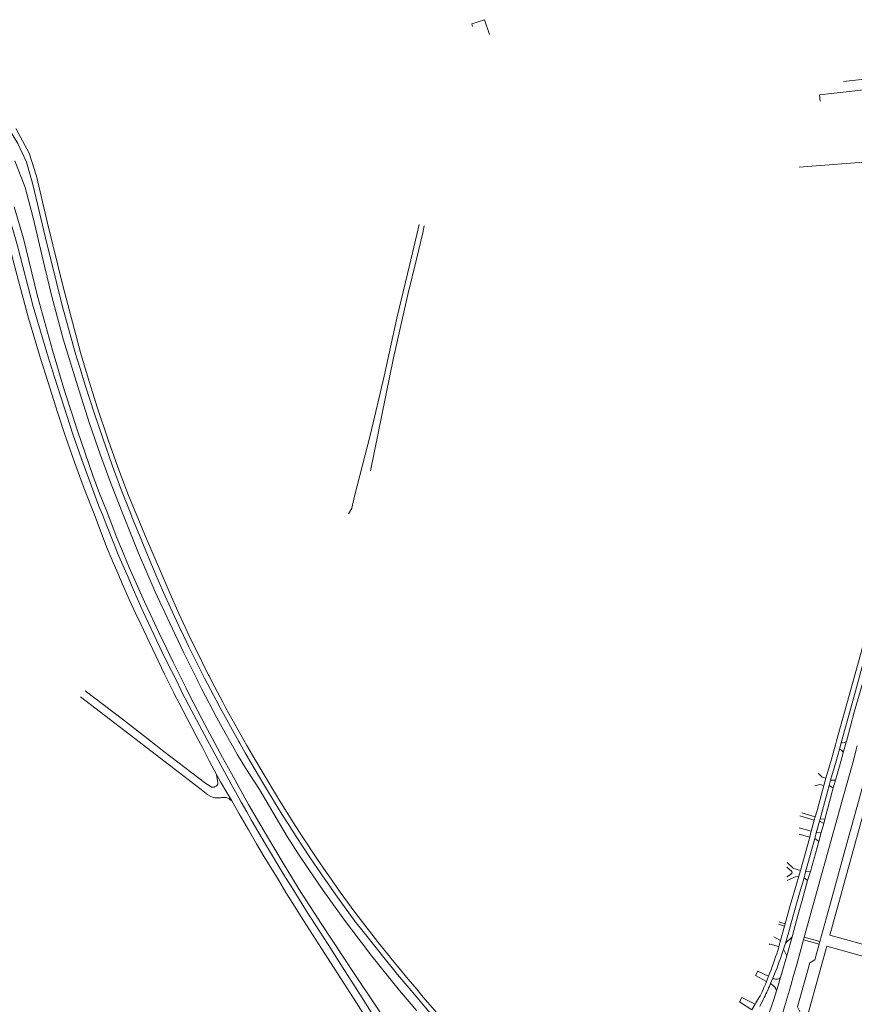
# Model space of a CAD drawing. Extents: x 145000 to 155000, y 457500 to 470000.
# Tile 463 of 548: x 153795 to 154225, y 464747 to 465255. Entities that reach past the tile are written whole.
import ezdxf

# ---------------------------------------------------------------- set-up
doc = ezdxf.new("R2010")
doc.units = 0
doc.header["$LTSCALE"] = 0.2
doc.header["$MEASUREMENT"] = 0
doc.layers.add('kant verharding', color=252, linetype='Continuous', lineweight=0)

msp = doc.modelspace()

# ---------------------------------------------------------------- linework, layer by layer
at = {"layer": 'kant verharding', "lineweight": 0}
for p, q in [((154242.29, 465225.24), (154219.91, 465222.66)), ((154245.09, 465182.25), (154197.11, 465178.61)), ((154000, 465143.93), (154001.21, 465149.07)), ((153855.49, 465000), (153860.87, 464987.14)), ((153858.33, 464986.13), (153858.42, 464985.9)), ((153860.87, 464987.14), (153860.97, 464986.9)), ((153878.49, 464940.16), (153878.61, 464939.92)), ((153880.89, 464941.29), (153880.99, 464941.06)), ((153890.56, 464915.75), (153890.75, 464915.37)), ((153892.82, 464916.95), (153893.01, 464916.57)), ((153880.98, 464910.63), (153881.18, 464910.22)), ((153887.21, 464913.96), (153887.41, 464913.57)), ((153875.1, 464907.47), (153875.31, 464907.07)), ((153878.53, 464909.32), (153878.74, 464908.91)), ((153897.88, 464901.84), (153897.98, 464901.64)), ((153900.16, 464902.97), (153900.27, 464902.78)), ((154216.32, 464883.09), (154215.75, 464881.01)), ((154218.71, 464882.13), (154217.89, 464878.88)), ((154221.33, 464882.45), (154221.62, 464883.46)), ((154222.85, 464834.6), (154235.64, 464881)), ((154217.89, 464878.88), (154216.15, 464872.68)), ((154216.15, 464872.68), (154213.25, 464862.85)), ((153897.62, 464861.55), (153896.92, 464865.73)), ((154210.78, 464863.91), (154209.75, 464860.04)), ((154209.75, 464860.04), (154206.24, 464847.23)), ((154212.52, 464860.13), (154207.81, 464842.87)), ((154214.64, 464858.86), (154210.32, 464842.86)), ((154213.25, 464862.85), (154212.52, 464860.13)), ((154214.64, 464858.86), (154212.52, 464860.13)), ((154213.25, 464862.85), (154215.71, 464862.95)), ((154215.71, 464862.95), (154214.64, 464858.86)), ((153897.57, 464853.75), (153899, 464853.84)), ((153899, 464853.84), (153899.43, 464853.87)), ((153899.43, 464853.87), (153901.03, 464853.98)), ((153928.36, 464854.04), (153928.51, 464853.79)), ((153903.98, 464852.68), (153904.69, 464852.17)), ((153926.08, 464852.66), (153926.23, 464852.41)), ((154204.8, 464842.29), (154197.44, 464844.47)), ((154205.36, 464844.05), (154198.49, 464846.03)), ((154205.36, 464844.05), (154204.8, 464842.29)), ((154206.24, 464847.23), (154205.36, 464844.05)), ((154204.8, 464842.29), (154203.26, 464836.54)), ((154207.56, 464841.68), (154205.84, 464835.71)), ((154207.81, 464842.87), (154207.56, 464841.68)), ((154209.71, 464840.51), (154207.56, 464841.68)), ((154210.32, 464842.86), (154207.81, 464842.87)), ((154209.71, 464840.51), (154208.45, 464835.92)), ((154210.32, 464842.86), (154209.71, 464840.51)), ((154203.26, 464836.54), (154196.97, 464838.34)), ((154202.47, 464833.49), (154197.03, 464834.99)), ((154197.69, 464816.39), (154202.47, 464833.49)), ((154203.26, 464836.54), (154202.47, 464833.49)), ((154205.84, 464835.71), (154205.1, 464832.75)), ((154205.84, 464835.71), (154208.45, 464835.92)), ((154208.45, 464835.92), (154207.13, 464831.24)), ((154212.89, 464798.4), (154222.71, 464834.09)), ((154222.71, 464834.09), (154222.85, 464834.6)), ((154205.1, 464832.75), (154200.35, 464815.58)), ((154207.13, 464831.24), (154202.85, 464815.86)), ((154205.1, 464832.75), (154207.13, 464831.24)), ((153954.74, 464813.59), (153954.9, 464813.37)), ((154197.69, 464816.39), (154196.84, 464813.35)), ((154200.35, 464815.58), (154199.6, 464812.65)), ((154202.85, 464815.86), (154200.35, 464815.58)), ((154202.85, 464815.86), (154201.42, 464811.22)), ((153952.65, 464811.95), (153952.8, 464811.73)), ((154193.39, 464812.46), (154190.86, 464811.22)), ((154199.6, 464812.65), (154201.42, 464811.22)), ((154207.73, 464779.71), (154212.89, 464798.4)), ((154189.57, 464787.67), (154186.38, 464788.77)), ((154189.57, 464787.67), (154189.89, 464788.83)), ((154187.46, 464780.21), (154189.57, 464787.67)), ((154183.93, 464782.12), (154187.46, 464780.21)), ((154187.46, 464780.21), (154186.57, 464777.12)), ((154189.97, 464779), (154189, 464775.88)), ((154193.41, 464782.15), (154189.97, 464779)), ((154193.41, 464782.15), (154190.68, 464772.44)), ((154199.3, 464780.64), (154195.76, 464767.97)), ((154199.68, 464781.99), (154199.3, 464780.64)), ((154207.36, 464778.4), (154199.3, 464780.64)), ((154199.68, 464781.99), (154207.73, 464779.71)), ((154205.14, 464770.33), (154207.36, 464778.4)), ((154207.36, 464778.4), (154207.73, 464779.71)), ((154186.49, 464776.83), (154186.57, 464777.12)), ((154189, 464775.88), (154190.68, 464772.44)), ((153984.39, 464769.82), (153984.59, 464769.58)), ((153986.5, 464771.47), (153986.69, 464771.23)), ((154181.27, 464761.92), (154181.93, 464763.63)), ((154183.5, 464760.91), (154184.39, 464763.14)), ((154179.81, 464758.16), (154180.2, 464759.16)), ((154181.27, 464761.92), (154180.2, 464759.16)), ((154182.15, 464757.61), (154182.35, 464758.1)), ((154183.5, 464760.91), (154182.35, 464758.1)), ((154182.81, 464757.72), (154182.35, 464758.1)), ((154183.5, 464760.91), (154183.96, 464760.61)), ((154166.3, 464748.64), (154167.59, 464750.98)), ((154172.72, 464744.56), (154166.3, 464748.64)), ((154167.59, 464750.98), (154174.33, 464747.48)), ((154174.33, 464747.48), (154172.72, 464744.56)), ((154176.73, 464746.36), (154178.5, 464749.91))]:
    msp.add_line(p, q, dxfattribs=at)
at = {"layer": 'kant verharding', "lineweight": 0, "flags": 128}
for points in [[(154028.83, 465251.01), (154028.48, 465252.44), (154034.97, 465254.55), (154037.49, 465246.92)], [(153808.59, 465142.92), (153805.07, 465158.24), (153802.11, 465170.27), (153798.96, 465181.11), (153794.51, 465190.84), (153789.7, 465198.62), (153781.65, 465208.96), (153772.13, 465218.77), (153760.88, 465227.83), (153748.65, 465236.15), (153743.98, 465239.72), (153741.64, 465242.09), (153740.36, 465243.77), (153739.51, 465244.7), (153738.45, 465245.24), (153736.96, 465245.11), (153735.85, 465244.49), (153734.99, 465243.68), (153734.12, 465242.72), (153732.75, 465240.92)], [(153802.47, 465106.91), (153794.28, 465138.06), (153789.43, 465155.44), (153784.7, 465167.53), (153778.58, 465178.24), (153771.67, 465187.53), (153763.31, 465196.06), (153754.73, 465203.01), (153744.36, 465210.47), (153732.57, 465216.45), (153722.7, 465220.24), (153721.05, 465221.36), (153720.78, 465222.64), (153720.9, 465223.15), (153722.71, 465225.87)], [(154242.62, 465219.73), (154207.44, 465215.93), (154207.94, 465212.63)], [(153467.72, 465020.07), (153491.79, 465037.17), (153522.12, 465058.58), (153593.77, 465108.71), (153616.55, 465124.95), (153652.06, 465152.25), (153688.48, 465184.41), (153707.67, 465205.43), (153714.79, 465214.55), (153715.82, 465215.41), (153718.13, 465216.36), (153720.34, 465216.47), (153723.07, 465215.77), (153736.78, 465210.06), (153748.29, 465202.75), (153758.21, 465194.99), (153767.15, 465186.39), (153773.74, 465178.26), (153780.62, 465167.02), (153787.9, 465146.94), (153794.1, 465122.7), (153800.03, 465100.87)], [(153793.4, 465198.47), (153800.41, 465185.76), (153804.13, 465173.95), (153809.86, 465149.67)], [(153808.49, 465126.99), (153802.41, 465152.53), (153798.23, 465168.2), (153793, 465181.94)], [(153792.6, 465158.14), (153797.35, 465141.78), (153804.66, 465112.22)], [(153809.86, 465149.67), (153817.92, 465117.01), (153826.72, 465083.19), (153830.69, 465069.99), (153835.45, 465054.91), (153841.02, 465038.14), (153846.04, 465024.04), (153851.5, 465009.42), (153855.49, 465000)], [(154000, 465131.88), (154003.12, 465144.84), (154003.78, 465148.4)], [(153852.68, 465000), (153847.9, 465012.05), (153843.24, 465024.6), (153838.27, 465038.99), (153834.02, 465051.48), (153829.4, 465065.81), (153826.51, 465075.41), (153824.25, 465082.48), (153817.27, 465107.27), (153808.59, 465142.92)], [(153964.83, 465000), (153966.5, 465002.94), (153967.99, 465009.19), (153976.26, 465041.13), (153983.27, 465070.99), (153989.74, 465100.83), (153996.22, 465127.88), (154000, 465143.93)], [(153976.16, 465022.24), (153988.11, 465080.38), (153995.45, 465112.96), (154000, 465131.88)], [(153808.49, 465126.99), (153811.98, 465111.93), (153818.07, 465089.46), (153826.03, 465063.4), (153831.36, 465046.63), (153837.04, 465030.29), (153842.52, 465015.24), (153848.69, 465000)], [(153840.96, 465000), (153836.6, 465010.54), (153833.21, 465019.87), (153825.28, 465042.73), (153822.25, 465051.91), (153818.61, 465063.4), (153812.35, 465084.26), (153804.66, 465112.22)], [(153802.47, 465106.91), (153809.92, 465081.34), (153813.4, 465070.36), (153823.07, 465040.57), (153827.36, 465028.33), (153836.17, 465003.92), (153837.99, 465000)], [(153833.77, 465000), (153828.92, 465012.5), (153823.76, 465026.65), (153818.98, 465040.38), (153815, 465052.36), (153810.06, 465067.76), (153806.18, 465080.08), (153800.03, 465100.87)], [(153833.77, 465000), (153840.24, 464983.1), (153843.1, 464976.18), (153846.04, 464969.48), (153848.81, 464962.97), (153852.07, 464955.53), (153855.17, 464948.95), (153857.8, 464943.16), (153864, 464930.1), (153870.14, 464917.45), (153875.1, 464907.47)], [(153837.99, 465000), (153840.35, 464993.79), (153846.62, 464978.32), (153851.28, 464967.51), (153853.42, 464962.41), (153855.76, 464957.01), (153858.45, 464951.19), (153860.52, 464946.59), (153868.71, 464929.18), (153871.47, 464923.44), (153875.87, 464914.88), (153878.53, 464909.32)], [(153840.96, 465000), (153845.23, 464988.58), (153848.7, 464979.97), (153851.93, 464972.35), (153859.74, 464954.71), (153862.72, 464948.46), (153867.14, 464938.97), (153871.1, 464930.92), (153874.54, 464923.65), (153880.98, 464910.63)], [(153848.69, 465000), (153853.2, 464988.35), (153856.74, 464979.86), (153865.34, 464959.84), (153872.65, 464944.08), (153880.07, 464928.38), (153887.21, 464913.96)], [(153852.68, 465000), (153853.44, 464997.99), (153858.33, 464986.13)], [(154216.32, 464883.09), (154223.63, 464909.62), (154228.47, 464926.83), (154237.02, 464958.7), (154240.34, 464970.88), (154242.03, 464976.83), (154245.87, 464991.51), (154247.42, 464998.09), (154247.8, 465000)], [(154250.36, 465000), (154249.04, 464993.13), (154247.49, 464986.98), (154243.88, 464973.97), (154238.29, 464953.28), (154229.87, 464922.66), (154226.1, 464908.75), (154218.71, 464882.13)], [(154221.62, 464883.46), (154225.41, 464897.97), (154230.98, 464917.23), (154236.18, 464936.44), (154240.88, 464953.24), (154245.42, 464969.77), (154248.8, 464982.83), (154251.73, 464994.97), (154252.64, 465000)], [(153858.42, 464985.9), (153865.16, 464969.88), (153869.62, 464959.47), (153873.14, 464951.7), (153878.49, 464940.16)], [(153860.97, 464986.9), (153866.74, 464973.34), (153872.4, 464960.04), (153877.38, 464948.79), (153880.89, 464941.29)], [(153878.61, 464939.92), (153882.4, 464931.97), (153890.56, 464915.75)], [(153880.99, 464941.06), (153882.56, 464937.59), (153889.31, 464923.98), (153892.82, 464916.95)], [(153890.75, 464915.37), (153895.31, 464906.58), (153897.88, 464901.84)], [(153893.01, 464916.57), (153894.66, 464913.35), (153900.16, 464902.97)], [(153881.18, 464910.22), (153883.36, 464905.9), (153890.84, 464891.62), (153899.97, 464874.6), (153904.55, 464866.28), (153913.38, 464850.42), (153922.59, 464834.51), (153931.17, 464820.06), (153935.94, 464812.21), (153939.18, 464807.03), (153950.76, 464789.07), (153961.71, 464772.44), (153969.42, 464760.78), (153984.95, 464737.79), (153991.92, 464727.99), (154000, 464717.2)], [(153887.41, 464913.57), (153889.29, 464909.81), (153897.1, 464895.05), (153899.86, 464889.91), (153905.77, 464879.35), (153907.64, 464875.86), (153912.01, 464868.91), (153919.02, 464858.03), (153929.28, 464840.58), (153933.26, 464833.9), (153939.17, 464824.68), (153944.39, 464816.79), (153951.84, 464806.11), (153963.32, 464790.09), (153966.63, 464785.75), (153974.28, 464775.58), (153976.17, 464773.13), (153986.1, 464760.71), (153991.13, 464754.49), (154000, 464744.09)], [(153826.8, 464905.74), (153851.92, 464886.52), (153888.95, 464858.1), (153892.33, 464855.33)], [(153829.22, 464908.91), (153848.37, 464894.21), (153862.35, 464883.47), (153869.75, 464877.71), (153891.3, 464861.13), (153893.04, 464860.05), (153894.36, 464859.34), (153894.93, 464859.27)], [(153875.31, 464907.07), (153877.44, 464902.85), (153886.42, 464885.66), (153889.58, 464879.73), (153893.32, 464872.46), (153896.92, 464865.73)], [(153878.74, 464908.91), (153882.45, 464901.6), (153892.03, 464883.56), (153904.39, 464860.86), (153907.45, 464855.39), (153909.53, 464851.54), (153912.41, 464846.6), (153914.75, 464842.48), (153922.17, 464829.87), (153931.62, 464814.1), (153935.82, 464807.35), (153939.38, 464801.51), (153943.2, 464795.46), (153954.35, 464778.26), (153963.06, 464764.61), (153970.75, 464752.73), (153976.61, 464743.36), (153980.32, 464737.79), (153995.13, 464716.24), (154000, 464709.59)], [(153897.98, 464901.64), (153908.42, 464882.76), (153908.95, 464881.91), (153911.71, 464876.92), (153914.57, 464871.93), (153921.24, 464860.61), (153926.08, 464852.66)], [(153900.27, 464902.78), (153901.74, 464900.03), (153912.44, 464880.78), (153916.57, 464873.62), (153920.84, 464866.4), (153928.36, 464854.04)], [(154226.97, 464880.61), (154224.63, 464871.79), (154219.94, 464854.77), (154199.68, 464781.99)], [(154210.78, 464863.91), (154213.72, 464873.6), (154215.75, 464881.01)], [(154261.9, 464774.97), (154261.52, 464775.96), (154251.97, 464772.3), (154212.92, 464783.12), (154240.05, 464881.45)], [(154215.71, 464862.95), (154218.48, 464872.48), (154219.92, 464877.64), (154221.33, 464882.45)], [(153896.92, 464865.73), (153898.91, 464862.03), (153902.2, 464856.49), (153904.69, 464852.17)], [(154210.78, 464863.91), (154208.81, 464864.48), (154206.78, 464866.4)], [(154209.75, 464860.04), (154207.67, 464860.57), (154205.1, 464860.02)], [(153928.51, 464853.79), (153936.49, 464840.9), (153940.83, 464834.12), (153948.95, 464822.03), (153954.74, 464813.59)], [(153904.69, 464852.17), (153908.46, 464845.51), (153913.38, 464837.27), (153917.45, 464830.16), (153921.46, 464823.36), (153928.72, 464811.53), (153932.62, 464805.03), (153936.21, 464799.28), (153941.68, 464790.66), (153946.4, 464783.38), (153950.92, 464776.15), (153968.98, 464748.1), (153977.58, 464734.58), (153988.82, 464718.38), (153995.61, 464708.85), (154000, 464702.81)], [(153926.23, 464852.41), (153930.58, 464845.32), (153933.71, 464840.35), (153937.85, 464833.93), (153945.18, 464822.88), (153952.65, 464811.95)], [(154190.85, 464820.42), (154193.81, 464817.77), (154193.76, 464817.58), (154197.69, 464816.39)], [(153954.9, 464813.37), (153960.61, 464805.24), (153968.14, 464794.95), (153972.73, 464788.91), (153980.36, 464779.16), (153986.5, 464771.47)], [(154189.89, 464788.83), (154192.47, 464798.27), (154195.72, 464809.35), (154196.84, 464813.35)], [(154190.63, 464813.13), (154192.46, 464814.14), (154193.4, 464815.11), (154193.21, 464815.85), (154190.63, 464818.13)], [(153952.8, 464811.73), (153958.35, 464803.85), (153968.2, 464790.3), (153973.03, 464784.11), (153984.39, 464769.82)], [(154189.97, 464779), (154191.69, 464784.83), (154192.97, 464789.33), (154197.16, 464804.68), (154199.6, 464812.65)], [(154201.42, 464811.22), (154198.43, 464800.36), (154196.45, 464793.89), (154194.33, 464785.44), (154193.41, 464782.15)], [(154186.84, 464789.83), (154186.93, 464789.74), (154189.89, 464788.83)], [(154186.57, 464777.12), (154181.85, 464778.46), (154181.61, 464778.38)], [(154197.42, 464727.22), (154211.34, 464777.34), (154245.71, 464767.8)], [(153984.59, 464769.58), (153990.15, 464762.78), (154000, 464751.06)], [(153986.69, 464771.23), (153990.11, 464767.01), (153995.56, 464760.42), (154000, 464755.15)], [(154190.68, 464772.44), (154187.42, 464761.18), (154185.74, 464755.43), (154185.4, 464754.34), (154184.01, 464749.87), (154181.73, 464743.51), (154179.18, 464737.57), (154176.94, 464732.34)], [(154192.59, 464756.45), (154194.2, 464762.2), (154195.76, 464767.97)], [(154197.6, 464743.31), (154196.16, 464746.07), (154202.49, 464768.83), (154205.14, 464770.33)], [(154180.2, 464759.16), (154174.52, 464762.24), (154175.7, 464764.58), (154181.27, 464761.92)], [(154000, 464755.15), (154003.31, 464751.17), (154013.81, 464739.13), (154020.9, 464731.3)], [(154000, 464751.06), (154002.66, 464748.06), (154006.85, 464743.03), (154017.39, 464731.3), (154019.02, 464729.54)], [(154174.33, 464747.48), (154174.76, 464748.27), (154175.76, 464749.84)]]:
    msp.add_lwpolyline(points, dxfattribs=at)
at = {"layer": 'kant verharding', "lineweight": 0}
for centre, radius, start, end in [((154219.1, 464886.21), 4.11, 264.5766, 304.8238), ((154216.48, 464875.62), 3.55, 23.2336, 66.643), ((153895.16, 464861.5), 2.23, 264.0369, 285.0941), ((153895.65, 464860.16), 0.83, 276.4686, 300.2955), ((153895.19, 464861.72), 2.44, 291.1108, 355.9569), ((153897.34, 464862.46), 8.71, 234.877, 271.51), ((153900.9, 464849.7), 4.28, 44.0284, 88.3206), ((154197.49, 464803.71), 9.67, 93.8261, 115.1105), ((154025.45, 464825.04), 168.1, 338.5739, 343.3337), ((154018.9, 464830.16), 178.55, 337.9529, 342.302), ((154122.15, 464781.08), 62.05, 329.7689, 338.3246), ((154067.76, 464807.12), 124.64, 332.6773, 336.5971), ((154180.23, 464753.05), 5.33, 14.0099, 61.124), ((154185.31, 464763.26), 2.97, 243.0884, 315.4496), ((153489.32, 464957.79), 731.53, 342.90404, 344.02437)]:
    msp.add_arc(centre, radius, start, end, dxfattribs=at)

doc.saveas('drawing.dxf')
